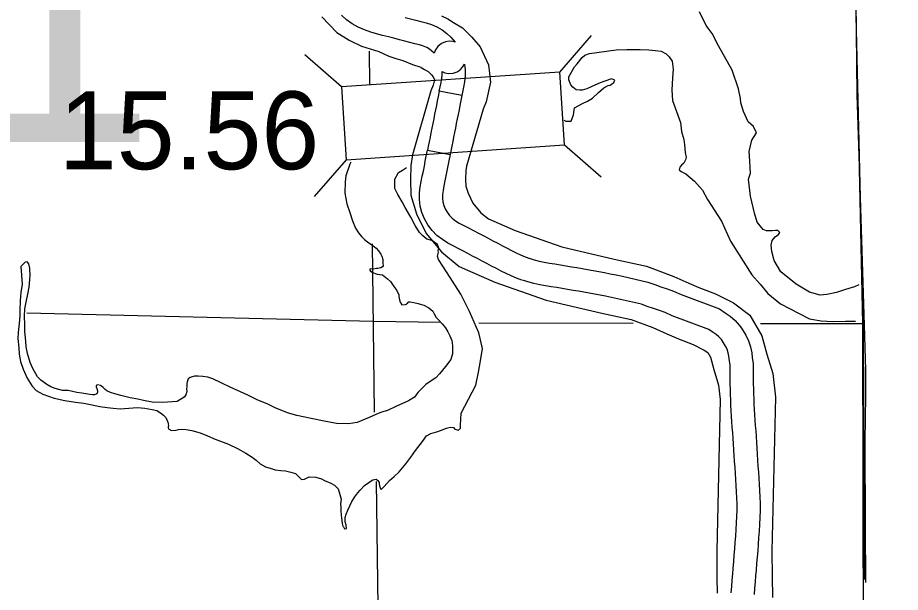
# Model space of a CAD drawing. Extents: x 77230 to 630905, y 790554 to 1662844.
# Drawn here: x 492040 to 501624, y 1623496 to 1629732 of the extents above; entities that cross this region are included whole.
import ezdxf

# ---------------------------------------------------------------- set-up
doc = ezdxf.new("R2010")
doc.units = 0
for name, color, linetype in [('Level 11', 7, 'Continuous'), ('Level 16', 7, 'Continuous'), ('Level 17', 7, 'Continuous'), ('Level 18', 7, 'Continuous'), ('Level 19', 7, 'Continuous'), ('Level 22', 7, 'Continuous'), ('Level 24', 7, 'Continuous'), ('Level 32', 7, 'Continuous'), ('Level 43', 7, 'Continuous')]:
    doc.layers.add(name, color=color, linetype=linetype)

msp = doc.modelspace()

# ---------------------------------------------------------------- linework, layer by layer
at = {"layer": 'Level 11'}
for points in [[(496563, 1629347.3), (496538.4, 1629369.9), (496510.8, 1629390.7), (496481.2, 1629407.6), (496446.6, 1629422.4), (496404.2, 1629435.8), (496353.7, 1629449.3), (496299.1, 1629463.9), (496243.4, 1629478.6), (496185.5, 1629493.3), (496126.1, 1629508.7), (496066, 1629524.2), (496002.4, 1629540.3), (495937.7, 1629558.6), (495873.7, 1629576.7), (495805.7, 1629598.8), (495736.5, 1629629.4), (495671.9, 1629666.3), (495612, 1629708.5), (495556.1, 1629757.8)], [(496247.7, 1629735.5), (496306.2, 1629720.6), (496363.2, 1629705.5), (496418.3, 1629690.8), (496474.3, 1629675.8), (496533.4, 1629657.1), (496592.5, 1629632), (496648.6, 1629599.9), (496698.8, 1629562.1), (496744.3, 1629520.1), (496790.8, 1629466.7), (496761.5, 1629474.1), (496724.3, 1629477.3), (496685.2, 1629470.9), (496641.6, 1629452.3), (496601.8, 1629419.6), (496576.8, 1629382.4), (496563, 1629347.3)], [(496862.8, 1628886.1), (496617.6, 1628935), (496637.3, 1629029.5), (496645.8, 1629073.2), (496649.5, 1629112.4), (496649.1, 1629147.8), (496679.4, 1629134.2), (496717.2, 1629125.8), (496769.8, 1629129.1), (496813.4, 1629144.4), (496844.8, 1629166.9), (496871.1, 1629195.1), (496891.2, 1629229.3)], [(496891.2, 1629229.3), (496898.8, 1629167.7), (496899.7, 1629102), (496893.5, 1629037.5), (496882.3, 1628979.3), (496862.8, 1628886.1)], [(496617.6, 1628935), (496606.4, 1628878.3), (496596.7, 1628828.8), (496587.2, 1628780), (496577.7, 1628731.9), (496567.8, 1628683.5), (496557.7, 1628634.1), (496547.5, 1628584), (496537.5, 1628533.8), (496528, 1628484.3), (496518.3, 1628434.7), (496508.9, 1628384.9), (496498.8, 1628334.7), (496490.2, 1628292.8)], [(496862.8, 1628886.1), (496842.1, 1628780.8), (496832.5, 1628731.9), (496822.8, 1628682.8), (496812.7, 1628633.4), (496802.7, 1628584.1), (496792.6, 1628534.7), (496782.8, 1628485.7), (496773.4, 1628436.8), (496763.9, 1628387.6), (496754.2, 1628336.9), (496735.9, 1628246.8)], [(497515.5, 1626884.5), (497457.9, 1626905.5), (497399.7, 1626929.7), (497343.9, 1626955.6), (497290.3, 1626982.3), (497238.1, 1627009.1), (497186.5, 1627036.1), (497134.9, 1627063.4), (497083.3, 1627090.8), (497031.7, 1627118.1), (496979.5, 1627145.7), (496926.8, 1627173.5), (496874.4, 1627201), (496821.5, 1627228.5), (496768, 1627256.4), (496711.1, 1627286.6), (496651.5, 1627323.4), (496592.7, 1627368.6), (496539.5, 1627422.6), (496494.2, 1627482.5), (496457.3, 1627547.7), (496429.7, 1627616.7), (496411.4, 1627687.8), (496402.7, 1627759.8), (496403.3, 1627830.6), (496411.1, 1627896.1), (496422.1, 1627955.6), (496433.6, 1628011.4), (496445, 1628065.6), (496455.7, 1628119.5), (496466.4, 1628174.1), (496477.1, 1628228.8), (496490.2, 1628292.8), (496735.9, 1628246.8)], [(496735.9, 1628246.8), (496722.3, 1628179.8), (496711.7, 1628126), (496701, 1628071.2), (496690, 1628015.6), (496678.4, 1627960.4), (496667.5, 1627907.6), (496658.4, 1627858.4), (496653.1, 1627814.6), (496652.8, 1627773.9), (496657.6, 1627734.2), (496667.8, 1627694.5), (496683.1, 1627656.3), (496703.6, 1627620.2), (496729.1, 1627586.5), (496758.8, 1627556.3), (496793.9, 1627529.3), (496835.5, 1627503.5), (496884.2, 1627477.7), (496936.8, 1627450.3), (496990.2, 1627422.6), (497043.4, 1627394.6), (497096.2, 1627366.8), (497148.5, 1627339.2), (497200.5, 1627311.7), (497252, 1627284.2), (497302.9, 1627257.3), (497353.2, 1627231), (497403.1, 1627205.4), (497452.1, 1627181), (497500.3, 1627158.7), (497548.7, 1627138.5), (497601.1, 1627119.4)], [(497595.5, 1627121.3), (497649.4, 1627104.5), (497701.9, 1627090.9), (497756.8, 1627079.5), (497814.2, 1627069.3), (497872.9, 1627059.8), (497933.3, 1627050.7), (497994, 1627040.3), (498053.3, 1627029.9), (498112.4, 1627019.8), (498171.1, 1627009.7), (498228.9, 1626999.7), (498288.3, 1626990.1), (498349.8, 1626978.9), (498411.5, 1626966.9), (498474.6, 1626954.2), (498539.4, 1626940.6), (498606.4, 1626926.2), (498880.9, 1626862.1), (498957.8, 1626835.9), (499025.2, 1626812.4), (499091.3, 1626789.3), (499162.5, 1626764.9), (499243.1, 1626728.8), (499660.1, 1626571.4), (499722.2, 1626529.2), (499775.6, 1626493.6), (499828.8, 1626447.6), (499875.3, 1626396.8), (499899.6, 1626363.2), (499947.5, 1626287.1), (499975.5, 1626225.1), (499996.8, 1626161.8), (500010.6, 1626096), (500016.2, 1626039.7), (500025.1, 1625980.8), (500025.8, 1625918.8), (500026.5, 1625865.1), (500026.9, 1625811.6), (500027.7, 1625757.9), (500028.3, 1625704.3), (500029.9, 1625650.3), (500031.6, 1625593.8), (500033.5, 1625536.8), (500036, 1625479.6), (500039.4, 1625422.7), (500043.5, 1625365.9), (500048.3, 1625307.8), (500053.1, 1625247.4), (500057.5, 1625186), (500061.5, 1625123.6), (500065.6, 1625060.1), (500069.6, 1624995.8), (500074, 1624931.1), (500078.2, 1624865.9), (500082.4, 1624800.7), (500086.6, 1624735.3), (500090.5, 1624669.6), (500094.5, 1624602.7), (500098.3, 1624532.7), (500100.6, 1624459.5), (500101, 1624384.5), (500099.3, 1624309.1), (500095.7, 1624233.9), (500090.6, 1624160.5), (500085.4, 1624089.1), (500080.6, 1624017.8), (500075.2, 1623946.7), (500069.5, 1623877.6), (500063.9, 1623810.4), (500057.8, 1623735.1), (500053, 1623676.7), (500047.2, 1623609.5), (500042.1, 1623542), (500037.5, 1623473)], [(499788.1, 1623490.1), (499792.7, 1623559.6), (499798, 1623629.6), (499803.8, 1623697.7), (499808.6, 1623755.5), (499814.8, 1623830.9), (499820.4, 1623898.2), (499826, 1623966.5), (499831.3, 1624035.7), (499836, 1624106.6), (499841.2, 1624178.2), (499846.1, 1624248.6), (499849.4, 1624317.8), (499851, 1624386.7), (499850.6, 1624455), (499848.5, 1624521.9), (499844.9, 1624588.5), (499841, 1624654.7), (499837, 1624719.7), (499832.9, 1624784.6), (499828.7, 1624849.8), (499824.5, 1624914.7), (499820.1, 1624979.7), (499816.1, 1625044.2), (499812, 1625107.5), (499808.1, 1625169.1), (499803.8, 1625228.6), (499799.1, 1625287.5), (499794.2, 1625346.5), (499789.9, 1625406.3), (499786.3, 1625466.8), (499783.7, 1625527.2), (499781.7, 1625585.9), (499780, 1625642.7), (499778.3, 1625699.2), (499777.7, 1625754.7), (499776.9, 1625808.9), (499776.5, 1625862.6), (499775.8, 1625915.9), (499775.3, 1625960.7), (499768.1, 1626008.5), (499763.2, 1626057.9), (499755.2, 1626096), (499742.5, 1626133.6), (499726.7, 1626168.6), (499692.3, 1626223.2), (499681.1, 1626238.7), (499654.3, 1626268), (499623.9, 1626294.2), (499582.5, 1626321.9), (499544.1, 1626348), (499147.7, 1626497.5), (499070.6, 1626532.2), (499009.7, 1626553), (498942.9, 1626576.3), (498876.3, 1626599.5), (498812, 1626621.5), (498551.6, 1626682.2), (498487.3, 1626696.1), (498424.3, 1626709.3), (498363, 1626721.7), (498303.5, 1626733.3), (498246.1, 1626743.7), (498187.8, 1626753.1), (498128.5, 1626763.3), (498070, 1626773.4), (498010.8, 1626783.6), (497951.5, 1626793.9), (497893.5, 1626803.8), (497834.1, 1626812.8), (497772.5, 1626822.8), (497709.5, 1626834), (497645, 1626847.4), (497580.8, 1626864.1), (497521.1, 1626882.6)]]:
    msp.add_lwpolyline(points, dxfattribs=at)
at = {"layer": 'Level 16'}
for points in [[(495856.8, 1629368.7), (495862.1, 1629007.1)], [(495887.9, 1627279.3), (495909.8, 1625452.3)], [(496631.2, 1626422.9), (495902.2, 1626435.9), (492140.4, 1626525.9)], [(498721.8, 1626413.6), (497045.8, 1626416.9)], [(501214.3, 1626408.8), (500106.2, 1626410.9)], [(495931.2, 1624699.1), (495980, 1621159.3), (495983.5, 1620610.6)]]:
    msp.add_lwpolyline(points, dxfattribs=at)
at = {"layer": 'Level 17'}
for points in [[(501173.2, 1626833.5), (501126.6, 1626810.8), (501028.7, 1626783.8), (500928.9, 1626748.9), (500824.9, 1626727.9), (500754.8, 1626721.3), (500636.3, 1626752.3), (500491.3, 1626839.1), (500327.9, 1626973.9), (500254.7, 1627097.5), (500229.8, 1627193.5), (500221.1, 1627263.5), (500230.7, 1627315.7), (500266.4, 1627354.1), (500300.3, 1627378.4), (500316.1, 1627400.6), (500293.9, 1627422.5), (500267.8, 1627422.2), (500233.8, 1627419.9), (500169.7, 1627419.4), (500133.5, 1627433.1), (500068.7, 1627512.6), (500039.8, 1627610.6), (499998.1, 1627794.5), (499974.4, 1627980.7), (499995.9, 1628045), (499986.2, 1628231.3), (499983.8, 1628281.3), (500012.8, 1628401.8), (500062.1, 1628482.4), (500029.5, 1628550.3), (499970.9, 1628601.8), (499919.8, 1628715.6), (499893, 1628807.5), (499886.6, 1628853.6), (499865.6, 1628959.6), (499799.7, 1629163.4), (499651.1, 1629426.5), (499579.8, 1629560.2), (499516.9, 1629647.8), (499441.5, 1629795.4)], [(498452.9, 1628997), (498474.9, 1629001.2), (498514.7, 1629027.6), (498524.5, 1629055.8), (498488.3, 1629067.5), (498416.4, 1629044.8), (498364.5, 1629024.3), (498308.6, 1628999.7), (498266.7, 1628981.3), (498218.8, 1628958.8), (498168.8, 1628946.4), (498144.8, 1628946.2), (498104.7, 1628947.8), (498066.4, 1628979.5), (498046.1, 1629003.4), (498023.6, 1629059.3), (498025.3, 1629091.4), (498084.5, 1629200.1), (498116.2, 1629232.4), (498167.7, 1629299), (498199.6, 1629325.4), (498249.5, 1629343.8), (498539.6, 1629382.5), (498655.8, 1629385.6), (498798, 1629386.8), (498894.2, 1629381.7), (498964.4, 1629376.3), (499028.6, 1629368.9), (499082.9, 1629339.3), (499115.3, 1629307.5), (499147.7, 1629259.7), (499158.5, 1629173.7), (499149.3, 1629079.4), (499144.5, 1628947.1), (499151.5, 1628834.9), (499194.6, 1628715.1), (499235.7, 1628595.2), (499248.6, 1628497.2), (499273.4, 1628411.2), (499280, 1628351.2), (499288.7, 1628269.1), (499297.2, 1628217.1), (499291.4, 1628189), (499273.7, 1628154.7), (499247.9, 1628130.5), (499228, 1628110.2), (499222.2, 1628082.1), (499244.4, 1628064.3), (499294.7, 1628038.7), (499389.6, 1627957.4), (499474.6, 1627862), (499531.6, 1627760.3), (499681.9, 1627523.2), (499780, 1627307.7), (500011.6, 1626943), (500100.7, 1626839.6), (500185.7, 1626738.2), (500320.9, 1626627.2), (500526.2, 1626520.8), (500638.9, 1626463.7), (500765.3, 1626440.8), (500887.6, 1626433.9), (501027.8, 1626437.2), (501138.7, 1626438.1)], [(497971.1, 1628619.1), (497993.5, 1628608.2), (498049.6, 1628610.7), (498075, 1628679), (498086.4, 1628755.3), (498172.1, 1628800.1), (498228, 1628824.7), (498281.8, 1628857.2), (498345.4, 1628919.9), (498405, 1628972.5), (498452.9, 1628997)], [(495655.9, 1628162.6), (495645.7, 1628142.3), (495604.7, 1628017.6), (495595.3, 1627951.4), (495594.3, 1627829.2), (495613.4, 1627711.1), (495648.3, 1627619.3), (495677.1, 1627527.4), (495709.9, 1627449.5), (495742.4, 1627397.7), (495772.8, 1627357.9), (495807.1, 1627324.1), (495839.4, 1627298.4), (495895.9, 1627260.8), (495932.2, 1627231.1), (495958.5, 1627203.3), (495984.8, 1627167.4), (495995.1, 1627143.5), (496003.4, 1627107.5), (496005.7, 1627067.4), (496008, 1627039.4), (496000.1, 1627027.3), (495982.1, 1627019.1), (495966.2, 1627013), (495950.1, 1627010.8), (495938.1, 1627010.7), (495904.1, 1627004.4), (495890.1, 1627004.3), (495874.1, 1627006.1), (495862.1, 1626998), (495872.3, 1626982.1), (495890.4, 1626972.2), (495920.6, 1626956.4), (495942.7, 1626950.6), (496000.8, 1626943.1), (496055.3, 1626897.5), (496089.6, 1626867.8), (496124.2, 1626816), (496156.6, 1626770.2), (496177, 1626726.3), (496179.2, 1626706.3), (496187.5, 1626670.3), (496193.8, 1626644.3), (496210.1, 1626616.4), (496250.1, 1626618.7), (496258.1, 1626624.8), (496278, 1626639), (496281.9, 1626647.1), (496301.9, 1626647.3), (496340.1, 1626641.6), (496390.2, 1626630), (496398.3, 1626626.1), (496450.5, 1626612.5), (496504.8, 1626585), (496549.2, 1626547.3), (496561.5, 1626519.3), (496585.9, 1626477.5), (496610.2, 1626451.7), (496648.6, 1626409.9), (496685, 1626368.2), (496709.5, 1626322.3), (496733.9, 1626280.4), (496754.4, 1626228.5), (496762.9, 1626170.5), (496759.7, 1626084.3), (496742.2, 1626024), (496684.8, 1625945.4), (496621.3, 1625868.6), (496581.7, 1625824.2), (496517.9, 1625785.6), (496472.1, 1625753.1), (496384.7, 1625664.1), (496347.1, 1625613.7), (496283.4, 1625573), (496145.7, 1625511.7), (496055.9, 1625470.8), (495989.9, 1625452.2), (495930.1, 1625427.6), (495856.2, 1625392.9), (495726.5, 1625339.6), (495630.5, 1625324.7), (495502.2, 1625327.6), (495367.8, 1625352.4), (495227.3, 1625383.2), (495070.7, 1625413.9), (494980.3, 1625441.1), (494841.6, 1625496), (494749, 1625543.3), (494648.5, 1625582.4), (494539.9, 1625635.6), (494459.4, 1625672.9), (494346.8, 1625724), (494258.2, 1625767.3), (494157.7, 1625814.5), (494103.4, 1625832), (494049.3, 1625837.6), (493999.2, 1625841.1), (493959.1, 1625840.8), (493913.1, 1625828.3), (493893.2, 1625814.1)], [(496607.6, 1627201.1), (496613.3, 1627235.2), (496611.2, 1627241.2), (496598.9, 1627271.1), (496536.5, 1627312.6), (496482.2, 1627330.2), (496437.8, 1627365.9), (496403.5, 1627401.6), (496356.7, 1627475.3), (496307.8, 1627569.1), (496246.8, 1627670.7), (496214.2, 1627734.6), (496169.5, 1627812.3), (496134.8, 1627880.1), (496135.9, 1627980.3), (496175.3, 1628052.8), (496217.2, 1628077.2), (496263.3, 1628105.4)], [(493681.7, 1625265.2), (493709.9, 1625251.4), (493761.9, 1625255.9), (493785.9, 1625264.1), (493821.9, 1625268.4), (493868, 1625264.8), (493930.2, 1625251.4), (494022.6, 1625226.2), (494101, 1625194.8), (494183.5, 1625159.5), (494330.2, 1625102.7), (494428.8, 1625057.5), (494517.4, 1625006.2), (494585.9, 1624964.7), (494628.2, 1624929), (494674.7, 1624891.4), (494731, 1624859.8), (494793.3, 1624838.3), (494835.5, 1624826.7), (494897.7, 1624819.2), (494949.8, 1624815.7), (495008, 1624800.2), (495056.2, 1624786.6), (495084.5, 1624756.8), (495120.9, 1624719), (495152.9, 1624723.3), (495204.8, 1624747.8), (495277, 1624744.5), (495339.2, 1624727), (495373.4, 1624709.3), (495441.8, 1624679.8), (495480.1, 1624658.1), (495520.5, 1624618.4), (495530.8, 1624584.4), (495551.5, 1624506.5), (495546, 1624456.3), (495550.3, 1624418.3), (495548.6, 1624380.2), (495553, 1624338.2), (495557.4, 1624300.1), (495559.6, 1624274.1), (495563.9, 1624244.1), (495572.1, 1624214.1), (495578.2, 1624206.1), (495590.4, 1624186.2), (495604.4, 1624188.3), (495610.4, 1624190.4), (495606.1, 1624226.4), (495597.8, 1624260.4), (495597.3, 1624308.5), (495607, 1624344.7), (495624.7, 1624388.9), (495648.3, 1624435.2), (495669.9, 1624481.5), (495699.5, 1624533.8), (495733.2, 1624576.2), (495759, 1624604.5), (495804.6, 1624655), (495852.4, 1624687.5), (495878.3, 1624707.8), (495898.3, 1624716), (495932.3, 1624724.3), (495952.4, 1624710.4), (495964.6, 1624688.5), (495966.7, 1624676.5), (495969, 1624650.5), (495975.2, 1624630.5), (495979.3, 1624618.5), (495991.3, 1624616.6), (496021.1, 1624642.9), (496076.6, 1624709.5), (496128.3, 1624752.1), (496184, 1624802.7), (496255.3, 1624889.5), (496308.8, 1624962.1), (496360.2, 1625036.7), (496435.5, 1625131.6), (496479, 1625194.1), (496526.9, 1625220.6), (496600.8, 1625241.3), (496632.8, 1625253.6), (496696.7, 1625278.2), (496738.6, 1625288.6), (496770.7, 1625284.9), (496786.9, 1625267), (496825.1, 1625257.3), (496848.9, 1625277.5), (496848.6, 1625311.6), (496855.5, 1625441.9), (497013.1, 1625745.9), (497043.9, 1625884.5), (497066.9, 1626006.9), (497085.7, 1626141.3), (497048.1, 1626313.3), (496945.9, 1626544.8), (496852.1, 1626732.4), (496701.8, 1626963.5), (496610.4, 1627106.9), (496600.1, 1627144.9), (496607.7, 1627187), (496607.6, 1627201.1)], [(493893.2, 1625814.1), (493879.5, 1625779.9), (493875.7, 1625759.9), (493875.9, 1625727.8), (493874.2, 1625703.7), (493876.4, 1625675.7), (493864.7, 1625639.5), (493848.9, 1625615.3), (493771.2, 1625566.6), (493615, 1625555.1), (493500.8, 1625560.1), (493406.5, 1625577.3), (493344.3, 1625590.8), (493260, 1625608.1), (493161.6, 1625631.2), (493095.3, 1625648.7), (493047.1, 1625664.3), (493008.9, 1625682), (492990.7, 1625697.8), (492968.5, 1625719.7), (492940.3, 1625739.5), (492906.1, 1625747.2), (492892.2, 1625741), (492894.3, 1625727), (492900.5, 1625707), (492906.7, 1625683), (492908.8, 1625667), (492899, 1625650.9), (492875, 1625638.7), (492853, 1625640.5), (492822.9, 1625644.2), (492778.8, 1625649.8), (492736.6, 1625657.5), (492684.5, 1625663), (492588.1, 1625686.2), (492528, 1625685.7), (492445.7, 1625709), (492399.5, 1625726.6), (492357.2, 1625752.3), (492290.7, 1625797.8), (492256.3, 1625833.5), (492205.4, 1625925.2), (492176.8, 1625989.1), (492145.9, 1626087), (492133.2, 1626161), (492128.6, 1626223.1), (492119.7, 1626327.2), (492117.1, 1626397.3), (492116.2, 1626491.5), (492119.5, 1626571.7), (492136.8, 1626664), (492152.2, 1626732.3), (492165.6, 1626806.6), (492172.9, 1626886.8), (492176.3, 1626946.9), (492173.9, 1626991), (492171.7, 1627015), (492161.3, 1627061), (492143.1, 1627080.9), (492123.1, 1627078.7), (492075.4, 1627032.2), (492089.1, 1626841.9), (492075.9, 1626749.6), (492066.6, 1626663.4), (492063.6, 1626555.2), (492062.1, 1626495), (492054.8, 1626412.8), (492045.7, 1626314.5), (492042.2, 1626250.4), (492051.2, 1626148.3), (492055.8, 1626080.2), (492070.5, 1626000.2), (492099.3, 1625916.3), (492144.2, 1625820.5), (492199.1, 1625734.8), (492239.5, 1625687.1), (492312, 1625645.7), (492436.6, 1625602.7), (492551, 1625577.7), (492667.4, 1625560.7), (492757.6, 1625547.5), (492831.9, 1625534.1), (492932.2, 1625512.9), (493010.5, 1625503.6), (493076.6, 1625496.2), (493154.8, 1625488.9), (493248.9, 1625495.7), (493341, 1625502.6), (493421.2, 1625493.3), (493499.5, 1625480), (493549.7, 1625468.4), (493592, 1625444.7), (493624.2, 1625419), (493648.5, 1625393.1), (493660.8, 1625367.2), (493671, 1625343.2), (493673.1, 1625325.2), (493677.3, 1625303.2), (493675.4, 1625293.2), (493673.5, 1625281.1), (493681.7, 1625265.2)]]:
    msp.add_lwpolyline(points, dxfattribs=at)
at = {"layer": 'Level 18'}
msp.add_lwpolyline([(501005.9, 1635373.9), (501100.2, 1631623.7), (501214.3, 1626408.8), (501225.1, 1621102.7), (501450.5, 1615758.5), (501358.4, 1615755.7), (501381.8, 1610379.6), (501484.2, 1605130.5), (501575, 1599831.2), (501623.9, 1596559.4)], dxfattribs=at)
msp.add_lwpolyline([(501005.9, 1635373.9), (501100.2, 1631623.7), (501214.3, 1626408.8), (501225.1, 1621102.7), (501450.5, 1615758.5), (501358.4, 1615755.7), (501381.8, 1610379.6), (501484.2, 1605130.5), (501575, 1599831.2), (501623.9, 1596559.4)], dxfattribs=at)
at = {"layer": 'Level 19'}
for p, q in [((497925.1, 1629142.4), (498272.3, 1629540.2)), ((497925.1, 1629142.4), (498272.3, 1629540.2)), ((495554.5, 1628981.4), (495156.7, 1629328.6)), ((495554.5, 1628981.4), (495156.7, 1629328.6)), ((497978.7, 1628352.2), (498376.5, 1628005)), ((497978.7, 1628352.2), (498376.5, 1628005)), ((495608.2, 1628191.2), (495261, 1627793.4)), ((495608.2, 1628191.2), (495261, 1627793.4))]:
    msp.add_line(p, q, dxfattribs=at)
msp.add_lwpolyline([(497925.1, 1629142.4), (495554.5, 1628981.4), (495608.2, 1628191.2), (497978.7, 1628352.2)], close=True, dxfattribs=at)
msp.add_lwpolyline([(497925.1, 1629142.4), (495554.5, 1628981.4), (495608.2, 1628191.2), (497978.7, 1628352.2)], close=True, dxfattribs=at)
at = {"layer": 'Level 22'}
for points in [[(495343.5, 1629739.6), (495507.2, 1629572.8), (495640.2, 1629488.9), (495773.9, 1629422.3), (495915.3, 1629378.2), (495960.9, 1629364), (496071.3, 1629314.9), (496145.7, 1629289.1), (496222.8, 1629266.1), (496326.4, 1629224.2), (496418.8, 1629194.4), (496423, 1629192.3), (496458.2, 1629170.8), (496495.7, 1629147.5), (496531.9, 1629111.9), (496550.8, 1629090), (496565, 1629059), (496552, 1629000.2), (496526.3, 1628938.6), (496325.8, 1628244.7), (496309.5, 1628128.2), (496303.8, 1627977.1), (496308.4, 1627805.8), (496371.3, 1627603.2), (496477, 1627391.6), (496642.7, 1627189.8), (496835.1, 1627031.6), (497221.4, 1626863.5), (497779.1, 1626667.4), (498384.2, 1626524.4), (498700.6, 1626457.4), (498935.8, 1626369.1), (499088.3, 1626300.5), (499214.1, 1626248.6), (499374.8, 1626186.1), (499495.6, 1626125.6), (499533.7, 1626097.2), (499562.1, 1626048.1), (499597.4, 1625914.1), (499650.9, 1625744.6), (499669.2, 1625587.8), (499629.8, 1623946.4), (499632.6, 1623657.4), (499636, 1623485.8)], [(495343.5, 1629739.6), (495507.2, 1629572.8), (495640.2, 1629488.9), (495773.9, 1629422.3), (495915.3, 1629378.2), (495960.9, 1629364), (496071.3, 1629314.9), (496145.7, 1629289.1), (496222.8, 1629266.1), (496326.4, 1629224.2), (496418.8, 1629194.4), (496423, 1629192.3), (496458.2, 1629170.8), (496495.7, 1629147.5), (496531.9, 1629111.9), (496550.8, 1629090), (496565, 1629059), (496552, 1629000.2), (496526.3, 1628938.6), (496325.8, 1628244.7), (496309.5, 1628128.2), (496303.8, 1627977.1), (496308.4, 1627805.8), (496371.3, 1627603.2), (496477, 1627391.6), (496642.7, 1627189.8), (496835.1, 1627031.6), (497221.4, 1626863.5), (497779.1, 1626667.4), (498384.2, 1626524.4), (498700.6, 1626457.4), (498935.8, 1626369.1), (499088.3, 1626300.5), (499214.1, 1626248.6), (499374.8, 1626186.1), (499495.6, 1626125.6), (499533.7, 1626097.2), (499562.1, 1626048.1), (499597.4, 1625914.1), (499650.9, 1625744.6), (499669.2, 1625587.8), (499629.8, 1623946.4), (499632.6, 1623657.4), (499636, 1623485.8)], [(496643.7, 1629752.3), (496711.9, 1629719), (496773.4, 1629681.3), (496868.9, 1629621.9), (496970.2, 1629522.5), (497060.7, 1629417.3), (497151.1, 1629220.6), (497173.8, 1629033), (497126.3, 1628818.5), (497093.3, 1628739.3), (496914.1, 1628119.2), (496908, 1628075.2), (496904.1, 1627973.7), (496906, 1627904.6), (496929.9, 1627827.6), (496983.6, 1627720.1), (497069.1, 1627615.9), (497151.4, 1627548.3), (497440.8, 1627422.4), (497948.1, 1627244), (498515.3, 1627109.9), (498869.1, 1627035.1), (499164.6, 1626924.1), (499325.9, 1626851.5), (499437.3, 1626805.5), (499618.4, 1626735.1), (499811.5, 1626638.4), (499991.3, 1626504.6), (500121.8, 1626278.7), (500173.9, 1626080.9), (500240.2, 1625870.9), (500270, 1625615.5), (500229.9, 1623942.2), (500232.6, 1623666.3), (500237, 1623441.2)], [(496643.7, 1629752.3), (496711.9, 1629719), (496773.4, 1629681.3), (496868.9, 1629621.9), (496970.2, 1629522.5), (497060.7, 1629417.3), (497151.1, 1629220.6), (497173.8, 1629033), (497126.3, 1628818.5), (497093.3, 1628739.3), (496914.1, 1628119.2), (496908, 1628075.2), (496904.1, 1627973.7), (496906, 1627904.6), (496929.9, 1627827.6), (496983.6, 1627720.1), (497069.1, 1627615.9), (497151.4, 1627548.3), (497440.8, 1627422.4), (497948.1, 1627244), (498515.3, 1627109.9), (498869.1, 1627035.1), (499164.6, 1626924.1), (499325.9, 1626851.5), (499437.3, 1626805.5), (499618.4, 1626735.1), (499811.5, 1626638.4), (499991.3, 1626504.6), (500121.8, 1626278.7), (500173.9, 1626080.9), (500240.2, 1625870.9), (500270, 1625615.5), (500229.9, 1623942.2), (500232.6, 1623666.3), (500237, 1623441.2)]]:
    msp.add_lwpolyline(points, dxfattribs=at)
at = {"layer": 'Level 43'}
for points in [[(501098.8, 1631577.5), (501221.6, 1626409.2), (501232, 1623635.3)], [(501104.1, 1631590), (501119.2, 1631235), (501138.6, 1630261.7), (501152.3, 1628893.8), (501178.8, 1628016), (501230.6, 1626396.4), (501245.9, 1625907.6), (501243.9, 1625628.7), (501237, 1625135.8), (501241.1, 1624202.5), (501243.9, 1623601.9)]]:
    msp.add_lwpolyline(points, dxfattribs=at)

# ---------------------------------------------------------------- texts
at = {"layer": 'Level 24'}
msp.add_text('31 1', height=2851.19, dxfattribs=at).set_placement((486125.7, 1628382.1))
at = {"layer": 'Level 32'}
msp.add_text('15.56', height=844.8, dxfattribs=at).set_placement((492487.7, 1628087.3))

doc.saveas('drawing.dxf')
